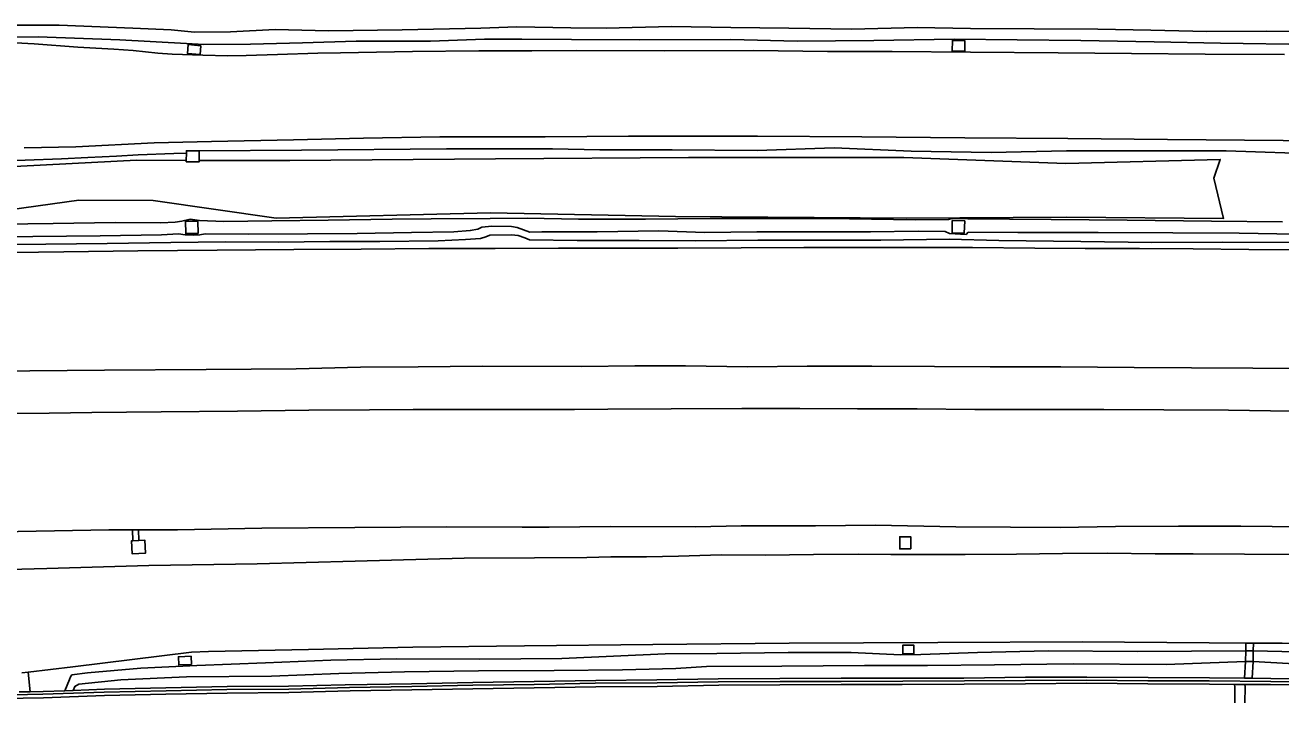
# Model space of a CAD drawing. Extents: x 160203 to 161526, y 379529 to 381797.
# Drawn here: x 160446.6 to 160611, y 379575.5 to 379665 of the extents above; entities that cross this region are included whole.
import ezdxf

# ---------------------------------------------------------------- set-up
doc = ezdxf.new("R2010")
doc.units = 0
for name, color, linetype in [('IMGEO_Berm_gesloten', 7, 'Continuous'), ('IMGEO_Berm_groen', 7, 'Continuous'), ('IMGEO_Geluidsscherm', 7, 'Continuous'), ('IMGEO_Grasland_overig', 7, 'Continuous'), ('IMGEO_Muur', 7, 'Continuous'), ('IMGEO_Rijbaan_autosnelweg', 7, 'Continuous'), ('IMGEO_Rijbaan_autoweg', 7, 'Continuous'), ('IMGEO_Voetpad_op_trap', 7, 'Continuous')]:
    doc.layers.add(name, color=color, linetype=linetype)

msp = doc.modelspace()

# ---------------------------------------------------------------- linework, layer by layer
at = {"layer": 'IMGEO_Berm_gesloten'}
for points in [[(160606.46, 379584.09), (160606.44, 379583.07)], [(160607.45, 379584.09), (160607.42, 379583.05)]]:
    msp.add_lwpolyline(points, dxfattribs=at)
at = {"layer": 'IMGEO_Berm_groen'}
for points in [[(160440.5, 379663.37), (160448.25, 379663.48), (160458.94, 379663.07), (160467.68, 379662.57), (160469.94, 379662.46), (160476.06, 379662.49), (160482.9, 379662.66), (160489.9, 379662.9), (160499.66, 379662.88), (160506.71, 379663.14), (160511.6, 379663.14), (160518.13, 379663.1), (160527.06, 379663.09), (160539, 379663.13), (160547.66, 379662.9), (160557.72, 379663), (160568.25, 379663.15), (160576.51, 379663.08), (160584.83, 379662.97), (160594.42, 379662.82), (160603.13, 379662.62), (160615.04, 379662.47)], [(160569.66, 379662.98), (160568.01, 379662.99), (160568, 379661.6), (160569.65, 379661.58), (160569.66, 379662.98)], [(160469.46, 379661.16), (160469.56, 379662.3), (160467.91, 379662.44), (160467.82, 379661.29), (160469.46, 379661.16)], [(160467.67, 379648.22), (160466.02, 379648.18), (160461.34, 379648.01), (160458.52, 379647.83), (160454.78, 379647.68), (160451.31, 379647.48), (160441.76, 379647.16), (160431.3, 379646.57), (160420.81, 379646.11), (160408.48, 379645.64), (160398.95, 379644.86), (160387.95, 379644.11), (160381.05, 379643.72)], [(160469.35, 379648.55), (160467.67, 379648.54), (160467.67, 379648.22)], [(160467.67, 379648.22), (160467.66, 379647.29)], [(160721.58, 379646.28), (160707.65, 379646.5), (160693.35, 379646.94), (160677.94, 379647.3), (160663.76, 379647.49), (160650.08, 379647.71), (160638.74, 379647.61), (160627.55, 379648.03), (160616.65, 379648.12), (160603.89, 379648.53), (160594.39, 379648.53), (160582.97, 379648.55), (160573.09, 379648.33), (160562.59, 379648.5), (160552.52, 379648.93), (160542.45, 379648.59), (160531.32, 379648.69), (160521.81, 379648.68), (160515.63, 379648.8), (160501.75, 379648.82), (160482.77, 379648.62), (160469.35, 379648.55)], [(160469.35, 379647.29), (160469.35, 379648.55)], [(160381.06, 379642.3), (160392, 379643.37), (160416.68, 379645.3), (160440.04, 379646.24), (160461.15, 379647.31), (160467.66, 379647.29)], [(160381.09, 379638.2), (160384.45, 379638.3), (160392.8, 379638.56), (160416.46, 379638.97), (160422.52, 379639.1), (160432.1, 379640.34), (160440.69, 379640.29), (160453.6, 379642.06), (160463.31, 379642.04), (160479.43, 379639.74), (160507.49, 379640.43), (160531.73, 379639.93), (160561.98, 379639.74), (160582.96, 379639.84), (160603.52, 379639.66), (160602.25, 379644.94), (160603.09, 379647.41), (160582.85, 379646.88), (160561.67, 379647.67), (160533.44, 379647.67), (160508.15, 379647.48), (160481.24, 379647.26), (160469.35, 379647.29)], [(160467.66, 379647.29), (160467.66, 379647.1), (160469.35, 379647.11), (160469.35, 379647.29)], [(160611.27, 379639.25), (160601.96, 379639.34), (160590.91, 379639.47), (160580.93, 379639.55), (160570.04, 379639.62), (160568.02, 379639.68), (160567.52, 379639.54), (160563.18, 379639.51), (160554.54, 379639.62), (160545.6, 379639.67), (160536.3, 379639.66), (160527.81, 379639.61), (160519.02, 379639.57), (160512.32, 379639.73), (160507.48, 379639.69), (160499.73, 379639.65), (160494.65, 379639.57), (160486.23, 379639.44), (160478.87, 379639.35), (160472.56, 379639.27), (160469.39, 379639.43), (160468.19, 379639.57), (160467.07, 379639.34), (160466.21, 379639.2), (160464.33, 379639.12), (160458.35, 379639.14), (160450.21, 379639.03), (160443.59, 379638.95)], [(160613.01, 379637.63), (160605.57, 379637.75), (160596.87, 379637.8), (160587.12, 379637.83), (160576.56, 379637.83), (160570.09, 379637.9), (160569.8, 379637.57), (160567.64, 379637.72), (160567.08, 379637.97), (160563.54, 379638.01), (160557.29, 379637.94), (160549.91, 379637.91), (160542.4, 379637.94), (160535.58, 379637.85), (160529.55, 379638.07), (160521.46, 379637.91), (160514.24, 379637.94), (160512.67, 379637.87), (160511, 379638.48), (160510.26, 379638.61), (160507.7, 379638.67), (160506.36, 379638.54), (160505.83, 379638.27), (160504.86, 379638.1), (160502.71, 379637.91), (160497.16, 379637.83), (160490.06, 379637.7), (160483.53, 379637.69), (160475.81, 379637.61), (160470.14, 379637.69), (160469.45, 379637.54), (160468.62, 379637.48), (160467.53, 379637.53), (160466.65, 379637.65), (160464.42, 379637.55), (160456.36, 379637.42), (160447.58, 379637.33), (160441.64, 379637.22)], [(160469.19, 379639.34), (160467.58, 379639.33), (160467.59, 379637.71), (160469.21, 379637.72), (160469.19, 379639.34)], [(160569.62, 379639.35), (160568, 379639.4), (160567.96, 379637.82), (160569.57, 379637.77), (160569.62, 379639.35)], [(160613.38, 379636.53), (160603.43, 379636.59), (160594.12, 379636.55), (160584.85, 379636.65), (160574.11, 379636.8), (160567.58, 379636.95), (160558.62, 379636.85), (160550.98, 379636.82), (160542.52, 379636.82), (160534.38, 379636.75), (160526.98, 379636.8), (160518.86, 379636.8), (160512.62, 379636.88), (160511.99, 379637.14), (160511.15, 379637.44), (160510.24, 379637.53), (160507.43, 379637.5), (160506.89, 379637.28), (160506.19, 379637.05), (160504.22, 379636.91), (160500.67, 379636.77), (160493, 379636.67), (160486.45, 379636.66), (160479.74, 379636.6), (160472.81, 379636.61), (160465.65, 379636.55), (160457.28, 379636.41), (160449.28, 379636.3), (160440.61, 379636.21)], [(160460.63, 379598.92), (160460.67, 379597.49)], [(160461.45, 379597.53), (160461.41, 379598.92)], [(160460.67, 379597.49), (160460.49, 379597.48), (160460.57, 379595.77), (160462.3, 379595.84), (160462.22, 379597.56), (160461.45, 379597.53)], [(160461.45, 379597.53), (160460.67, 379597.49)], [(160562.56, 379596.41), (160562.58, 379597.99), (160561.12, 379598.01), (160561.11, 379596.42), (160562.56, 379596.41)], [(160562.97, 379582.66), (160562.98, 379583.8), (160561.53, 379583.82), (160561.52, 379582.67), (160562.97, 379582.66)], [(160606.44, 379583.07), (160592.23, 379582.96), (160580.57, 379583.06), (160571.28, 379582.87), (160563.86, 379582.59), (160561.26, 379582.53), (160554.75, 379582.86), (160546.48, 379582.86), (160537.15, 379582.73), (160530.4, 379582.68), (160516.85, 379582.07), (160506.1, 379581.98), (160495.21, 379582.04), (160486.6, 379581.84), (160478.05, 379581.48), (160469.06, 379581.15), (160461.73, 379580.79), (160454.72, 379580.18), (160452.69, 379579.91), (160452.5, 379579.68), (160452.38, 379579.31), (160451.74, 379577.85)], [(160468.33, 379581.27), (160468.3, 379582.36), (160466.63, 379582.3), (160466.67, 379581.22), (160468.33, 379581.27)], [(160713.27, 379581.11), (160713.23, 379581.11), (160698.69, 379581.39), (160685.41, 379581.72), (160672.62, 379582.02), (160665.73, 379581.94), (160662.76, 379581.75), (160661.48, 379581.81), (160659.73, 379582.23), (160656.26, 379582.36), (160643.15, 379582.57), (160631.78, 379582.67), (160618.61, 379582.8), (160607.42, 379583.05)], [(160452.84, 379577.89), (160453.05, 379578.4), (160453.6, 379578.72), (160459.07, 379579.29), (160467.68, 379579.65), (160478.81, 379579.77), (160487.65, 379580.1), (160496.26, 379580.3), (160505.92, 379580.47), (160515.83, 379580.51), (160524.8, 379580.56), (160531.77, 379580.76), (160535.79, 379581.01), (160545.66, 379581.05), (160556.49, 379581.13), (160564.76, 379581.13), (160573.52, 379581.24), (160583.81, 379581.35), (160596.03, 379581.27), (160606.4, 379581.67)], [(160606.4, 379581.67), (160606.26, 379579.48)], [(160607.39, 379581.67), (160607.26, 379579.47)], [(160607.39, 379581.67), (160617.44, 379581.12), (160627.21, 379581.04), (160638.51, 379580.86), (160647.58, 379580.64), (160658.69, 379580.55), (160669.3, 379580.34), (160679.95, 379580.17), (160691.69, 379579.94), (160702.19, 379579.76), (160710.87, 379579.41)], [(160447.21, 379577.71), (160446.93, 379580.26)]]:
    msp.add_lwpolyline(points, dxfattribs=at)
at = {"layer": 'IMGEO_Geluidsscherm'}
for points in [[(160529.33, 379578.86), (160521.2, 379578.82), (160513.24, 379578.68), (160505.21, 379578.56), (160497.21, 379578.38), (160489.04, 379578.26), (160481.1, 379578.05), (160472.99, 379577.99), (160465.02, 379577.81), (160456.91, 379577.65), (160448.87, 379577.4), (160440.82, 379577.24), (160432.84, 379576.97), (160424.8, 379576.77), (160416.79, 379576.48), (160408.81, 379576.21), (160400.74, 379576.03), (160392.66, 379575.69), (160384.7, 379575.47)], [(160708.45, 379577.7), (160706.18, 379577.74), (160698.06, 379578.02), (160690.21, 379578.32), (160682.03, 379578.33), (160674.02, 379578.55), (160665.97, 379578.69), (160657.95, 379578.69), (160649.94, 379578.64), (160641.78, 379578.79), (160633.84, 379578.82), (160625.76, 379578.91), (160617.72, 379578.94), (160609.73, 379579.07), (160601.64, 379579.13), (160593.59, 379579.12), (160585.6, 379579.22), (160577.55, 379579.18), (160569.59, 379579.15), (160561.51, 379579.08), (160553.42, 379579.07), (160545.43, 379579.04), (160537.32, 379579), (160529.33, 379578.86)]]:
    msp.add_lwpolyline(points, dxfattribs=at)
at = {"layer": 'IMGEO_Grasland_overig'}
msp.add_lwpolyline([(160443.52, 379665), (160451.01, 379664.99), (160460.65, 379664.62), (160465.67, 379664.36), (160468.73, 379664.08), (160473.46, 379664.11), (160479.3, 379664.41), (160486.31, 379664.23), (160495.96, 379664.39), (160506.24, 379664.59), (160510.95, 379664.79), (160518.01, 379664.64), (160522.64, 379664.6), (160531.23, 379664.83), (160538.97, 379664.68), (160546.57, 379664.61), (160554.85, 379664.49), (160563.39, 379664.67), (160570.38, 379664.55), (160578.73, 379664.5), (160587.04, 379664.49), (160594, 379664.33), (160601.34, 379664.18), (160609.11, 379664.19), (160618.88, 379664.13)], dxfattribs=at)
at = {"layer": 'IMGEO_Muur'}
for points in [[(160604.96, 379578.68), (160601.69, 379578.72), (160593.63, 379578.74), (160585.59, 379578.83), (160577.57, 379578.76), (160569.57, 379578.69), (160561.45, 379578.66), (160553.45, 379578.64), (160545.4, 379578.6), (160537.41, 379578.58), (160529.33, 379578.41), (160521.3, 379578.35), (160513.23, 379578.21), (160505.2, 379578.1), (160497.19, 379577.94), (160489.11, 379577.81), (160481.11, 379577.6), (160473.03, 379577.54), (160465, 379577.39), (160456.93, 379577.22), (160448.96, 379576.91), (160440.89, 379576.77)], [(160606.26, 379579.48), (160601.69, 379579.52), (160593.64, 379579.57), (160585.6, 379579.64), (160577.57, 379579.6), (160569.52, 379579.5), (160561.49, 379579.47), (160553.43, 379579.48), (160545.39, 379579.43), (160537.34, 379579.4), (160529.28, 379579.26), (160521.29, 379579.19), (160513.25, 379579.05), (160505.2, 379578.92), (160497.17, 379578.75), (160488.48, 379578.62), (160481.07, 379578.45), (160473.02, 379578.39), (160464.97, 379578.24), (160456.96, 379578.03), (160452.84, 379577.89)], [(160606.33, 379578.67), (160604.96, 379578.68)], [(160607.26, 379579.47), (160606.26, 379579.48)], [(160707.83, 379577.27), (160706.16, 379577.29), (160698.11, 379577.56), (160690.12, 379577.84), (160682.06, 379577.91), (160674.03, 379578.16), (160665.94, 379578.25), (160657.95, 379578.26), (160649.9, 379578.25), (160641.83, 379578.34), (160633.84, 379578.42), (160625.76, 379578.51), (160617.75, 379578.51), (160609.67, 379578.64), (160606.33, 379578.67)], [(160607.26, 379579.47), (160609.71, 379579.45), (160617.74, 379579.32), (160625.75, 379579.33), (160633.8, 379579.23), (160641.84, 379579.15), (160649.86, 379579.06), (160657.93, 379579.09), (160666.01, 379579.07), (160674.02, 379578.99), (160682.04, 379578.74), (160690.11, 379578.68), (160698.17, 379578.4), (160706.17, 379578.12), (160708.99, 379578.08)], [(160447.21, 379577.71), (160445.78, 379577.69)], [(160451.74, 379577.85), (160448.92, 379577.74), (160447.21, 379577.71)], [(160452.84, 379577.89), (160451.74, 379577.85)]]:
    msp.add_lwpolyline(points, dxfattribs=at)
at = {"layer": 'IMGEO_Rijbaan_autosnelweg'}
for points in [[(160441.64, 379635.19), (160451.62, 379635.32), (160461.33, 379635.44), (160471.69, 379635.54), (160481.77, 379635.61), (160490.56, 379635.68), (160499.45, 379635.73), (160508.1, 379635.77), (160516.41, 379635.81), (160524.57, 379635.79), (160532.03, 379635.81), (160540.35, 379635.85), (160548.53, 379635.88), (160556.18, 379635.89), (160563.91, 379635.9), (160570.65, 379635.88), (160578.79, 379635.8), (160585.42, 379635.77), (160592.52, 379635.73), (160599.55, 379635.69), (160606.82, 379635.62), (160612.98, 379635.58)], [(160618.13, 379620.03), (160607.36, 379620.06), (160599.35, 379620.13), (160591.83, 379620.18), (160582.22, 379620.25), (160572.97, 379620.26), (160565.68, 379620.29), (160557.44, 379620.32), (160548.98, 379620.33), (160541.18, 379620.25), (160533.06, 379620.39), (160526.43, 379620.4), (160519.47, 379620.31), (160506.4, 379620.34), (160498.05, 379620.27), (160490.47, 379620.23), (160482.07, 379620.01), (160470.27, 379619.91), (160456.95, 379619.81), (160447.15, 379619.71), (160436.39, 379619.6)], [(160440.09, 379614.08), (160449.68, 379614.2), (160455.27, 379614.28), (160464.39, 379614.36), (160474.39, 379614.46), (160483.71, 379614.56), (160491.68, 379614.62), (160497.39, 379614.67), (160505.51, 379614.67), (160511.35, 379614.68), (160518.53, 379614.68), (160522.89, 379614.72), (160531.17, 379614.74), (160540.44, 379614.79), (160548.03, 379614.78), (160555.56, 379614.77), (160563.41, 379614.74), (160570.94, 379614.68), (160580.7, 379614.67), (160587.84, 379614.65), (160595.72, 379614.64), (160604.17, 379614.58), (160609.68, 379614.5), (160618.18, 379614.43)], [(160381.41, 379597.46), (160383.17, 379597.45), (160383.13, 379597.72), (160391.36, 379597.98), (160396.02, 379597.9), (160404.68, 379598.16), (160415.44, 379598.25), (160425.02, 379598.34), (160435.63, 379598.52), (160445.62, 379598.69), (160457.52, 379598.92), (160460.63, 379598.92)], [(160461.41, 379598.92), (160460.63, 379598.92)], [(160461.41, 379598.92), (160466.51, 379598.91), (160477.55, 379599.11), (160489.73, 379599.21), (160501.71, 379599.29), (160511.65, 379599.25), (160515.2, 379599.27), (160523.24, 379599.36), (160534.42, 379599.32), (160540.34, 379599.44), (160550.06, 379599.45), (160557.93, 379599.52), (160568.47, 379599.3), (160575.64, 379599.24), (160582.14, 379599.22), (160589.36, 379599.33), (160597.64, 379599.41), (160605.81, 379599.37), (160613.99, 379599.3)]]:
    msp.add_lwpolyline(points, dxfattribs=at)
at = {"layer": 'IMGEO_Rijbaan_autoweg'}
for points in [[(160445.29, 379662.7), (160447.73, 379662.56), (160453.47, 379662.12), (160458.15, 379661.87), (160460.71, 379661.66), (160463.95, 379661.34), (160465.83, 379661.2), (160469.83, 379661.07), (160473.11, 379660.97), (160475.51, 379661.02), (160479.61, 379661.16), (160484.89, 379661.33), (160487.84, 379661.38), (160497.3, 379661.53), (160506, 379661.63), (160512.93, 379661.63), (160518.71, 379661.67), (160530.31, 379661.63), (160541.95, 379661.66), (160551.64, 379661.56), (160560.13, 379661.55), (160570.39, 379661.44), (160581.86, 379661.38), (160591.47, 379661.3), (160601.12, 379661.2), (160611.51, 379661.16)], [(160446.44, 379648.93), (160453.2, 379649.08), (160463.46, 379649.6), (160470.97, 379649.76), (160481.72, 379649.99), (160490.87, 379650.2), (160500.86, 379650.35), (160514.69, 379650.35), (160525.57, 379650.45), (160542.5, 379650.47), (160556.13, 379650.35), (160569.62, 379650.23), (160583.11, 379650.15), (160596.2, 379650.04), (160611.33, 379649.9), (160623.89, 379649.83), (160636.34, 379649.61), (160651.43, 379649.41), (160664.7, 379649.19), (160676.59, 379648.96), (160693.65, 379648.59), (160705.28, 379648.36), (160721.57, 379647.81)], [(160612.29, 379595.69), (160606.25, 379595.73), (160599.54, 379595.78), (160594.57, 379595.76), (160588.31, 379595.85), (160582.43, 379595.81), (160576.39, 379595.71), (160569.67, 379595.67), (160565.55, 379595.69), (160559.93, 379595.66), (160555.67, 379595.73), (160549.83, 379595.67), (160543.53, 379595.58), (160537.73, 379595.64), (160532.14, 379595.47), (160527.96, 379595.36), (160523.26, 379595.38), (160520.12, 379595.3), (160513.27, 379595.25), (160504.04, 379595.18), (160489.78, 379594.8), (160476.96, 379594.48), (160462.76, 379594.24), (160449.39, 379593.86), (160436.19, 379593.52)], [(160446.93, 379580.26), (160452.81, 379580.96), (160468.33, 379582.88), (160470.59, 379582.98), (160483.65, 379583.23), (160497.35, 379583.54), (160511.96, 379583.71), (160528.79, 379583.9), (160546.64, 379584.09), (160566.1, 379584.15), (160585.02, 379584.23), (160601.66, 379584.1), (160606.46, 379584.09)], [(160606.46, 379584.09), (160607.45, 379584.09)], [(160724.96, 379581.96), (160717.15, 379582.21), (160703.24, 379582.57), (160686.75, 379582.96), (160667.45, 379583.41), (160655.88, 379583.55), (160638.34, 379583.84), (160624.33, 379583.99), (160611.21, 379584.08), (160607.45, 379584.09)], [(160446.12, 379580.17), (160446.93, 379580.26)]]:
    msp.add_lwpolyline(points, dxfattribs=at)
at = {"layer": 'IMGEO_Voetpad_op_trap'}
for points in [[(160606.44, 379583.07), (160606.4, 379581.67)], [(160607.42, 379583.05), (160606.44, 379583.07)], [(160607.42, 379583.05), (160607.39, 379581.67)], [(160606.4, 379581.67), (160607.39, 379581.67)], [(160604.96, 379578.68), (160605.02, 379578.31), (160605.01, 379576.28)], [(160606.33, 379576.27), (160606.35, 379578.34), (160606.33, 379578.67)]]:
    msp.add_lwpolyline(points, dxfattribs=at)

doc.saveas('drawing.dxf')
